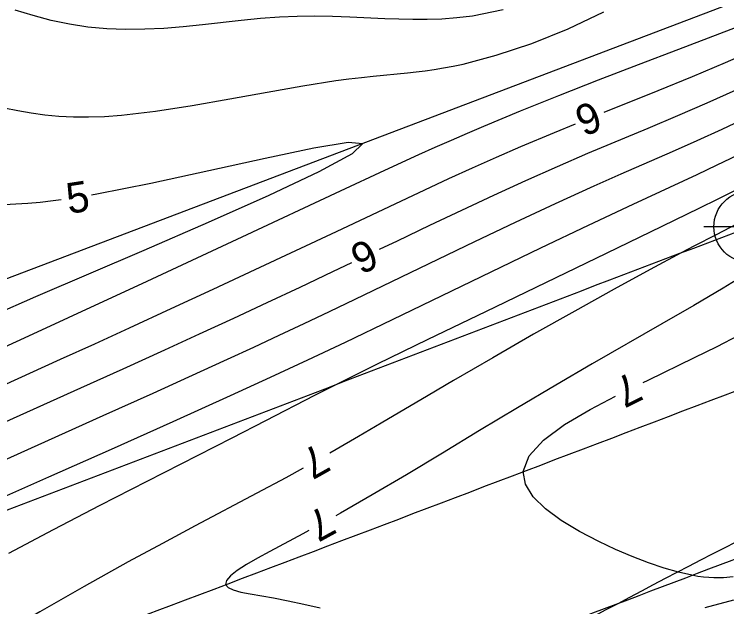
# Model space of a CAD drawing. Extents: x 2602990 to 2605851, y 618069 to 619180.
# Drawn here: x 2603886.87 to 2603933.4, y 618627.47 to 618666.15 of the extents above; entities that cross this region are included whole.
import ezdxf

# ---------------------------------------------------------------- set-up
doc = ezdxf.new("R2010")
doc.units = 0
for name, color, linetype in [('DTM Contours Major', 7, 'Continuous'), ('DTM Contours Major Text', 7, 'Continuous'), ('DTM Contours Minor', 7, 'Continuous'), ('DTM Contours Minor Text', 7, 'Continuous'), ('Exist DTM Breakline', 7, 'Continuous'), ('Exist DTM Crownline', 7, 'Continuous'), ('Exist Roads EOP', 7, 'Continuous'), ('Exist Roads EOP Cogo Point CELL', 7, 'Continuous'), ('PH Exist DTM Breakline', 7, 'Continuous')]:
    doc.layers.add(name, color=color, linetype=linetype)

# ---------------------------------------------------------------- blocks, each defined once
blk = doc.blocks.new('EXIST ROADS EOP COGO POINT')
at = {"layer": 'Exist Roads EOP Cogo Point CELL'}
blk.add_lwpolyline([(0, 0.06), (0, -0.06), (0, 0), (0.06, 0), (-0.06, 0)], dxfattribs=at)
blk.add_circle((0, 0), 0.04688, dxfattribs=at)

msp = doc.modelspace()

# ---------------------------------------------------------------- linework, layer by layer
at = {"layer": 'DTM Contours Major'}
for points in [[(2603910.725, 618650.81), (2603911.896, 618651.368), (2603914.001, 618652.374), (2603916.099, 618653.37), (2603918.189, 618654.348), (2603920.272, 618655.301), (2603922.346, 618656.222), (2603924.335, 618657.076), (2603928.273, 618658.723), (2603930.211, 618659.54), (2603932.124, 618660.37), (2603934.007, 618661.223)], [(2603885.676, 618639.273), (2603891.207, 618641.76), (2603893.973, 618643.009), (2603896.694, 618644.245), (2603898.971, 618645.288), (2603901.198, 618646.317), (2603903.384, 618647.334), (2603905.538, 618648.345), (2603907.668, 618649.351), (2603908.92, 618649.948)]]:
    msp.add_lwpolyline(points, dxfattribs=at)
at = {"layer": 'DTM Contours Minor'}
for points in [[(2603886.218, 618660.047), (2603887.094, 618659.865), (2603887.969, 618659.705), (2603888.865, 618659.58), (2603889.783, 618659.494), (2603890.733, 618659.448), (2603891.726, 618659.444), (2603892.771, 618659.482), (2603893.877, 618659.563), (2603896.1, 618659.825), (2603898.482, 618660.194), (2603900.936, 618660.624), (2603903.376, 618661.069), (2603905.714, 618661.483), (2603907.863, 618661.82), (2603908.722, 618661.933), (2603909.537, 618662.027), (2603910.318, 618662.109), (2603912.545, 618662.328), (2603913.121, 618662.392), (2603913.703, 618662.464), (2603914.296, 618662.547), (2603914.903, 618662.645), (2603915.53, 618662.762), (2603916.182, 618662.9), (2603918.347, 618663.473), (2603920.673, 618664.251), (2603923.05, 618665.204), (2603925.364, 618666.301)], [(2603918.79, 618666.442), (2603916.79, 618666.035), (2603915.778, 618665.907), (2603914.797, 618665.831), (2603913.842, 618665.798), (2603912.907, 618665.797), (2603911.988, 618665.82), (2603911.079, 618665.856), (2603908.786, 618665.958), (2603907.643, 618665.996), (2603906.498, 618666.016), (2603905.347, 618666.007), (2603904.189, 618665.963), (2603902.946, 618665.872), (2603901.694, 618665.746), (2603899.169, 618665.457), (2603897.901, 618665.325), (2603896.635, 618665.223), (2603895.386, 618665.166), (2603894.143, 618665.158), (2603892.908, 618665.207), (2603891.682, 618665.316), (2603890.468, 618665.493), (2603889.268, 618665.742), (2603888.094, 618666.059), (2603886.926, 618666.42)], [(2603934.863, 618665.601), (2603930.243, 618663.849), (2603927.627, 618662.852), (2603925.007, 618661.843), (2603922.423, 618660.831), (2603919.915, 618659.824), (2603917.524, 618658.831), (2603916.45, 618658.372), (2603915.396, 618657.911), (2603914.344, 618657.445), (2603913.279, 618656.965), (2603911.049, 618655.945), (2603908.145, 618654.6), (2603901.736, 618651.609), (2603895.195, 618648.553), (2603892.128, 618647.129), (2603888.644, 618645.525), (2603883.657, 618643.252)], [(2603925.386, 618659.75), (2603928.923, 618661.173), (2603931.157, 618662.088), (2603933.328, 618663.007), (2603934.679, 618663.599)], [(2603885.964, 618636.942), (2603892.681, 618639.954), (2603895.943, 618641.424), (2603899.023, 618642.822), (2603900.803, 618643.637), (2603902.507, 618644.423), (2603904.164, 618645.195), (2603905.802, 618645.964), (2603907.45, 618646.745), (2603909.136, 618647.549), (2603916.941, 618651.305), (2603919.604, 618652.572), (2603922.222, 618653.796), (2603924.749, 618654.947), (2603926.502, 618655.724), (2603929.853, 618657.186), (2603931.481, 618657.906), (2603933.097, 618658.643), (2603934.716, 618659.414)], [(2603883.324, 618640.66), (2603889.88, 618643.625), (2603892.119, 618644.642), (2603894.403, 618645.686), (2603897.11, 618646.931), (2603899.854, 618648.203), (2603902.596, 618649.482), (2603907.919, 618651.979), (2603913.683, 618654.694), (2603915.252, 618655.423), (2603916.807, 618656.133), (2603918.37, 618656.831), (2603919.961, 618657.521), (2603922.145, 618658.435), (2603923.532, 618659)], [(2603891.903, 618654.36), (2603892.268, 618654.422), (2603895.783, 618655.115), (2603899.577, 618655.945), (2603903.256, 618656.765), (2603906.423, 618657.432), (2603908.683, 618657.799), (2603909.639, 618657.721), (2603908.941, 618657.049), (2603906.753, 618655.866), (2603903.484, 618654.32), (2603899.542, 618652.56), (2603895.336, 618650.735), (2603888.258, 618647.693), (2603885.461, 618646.481)], [(2603934.088, 618656.938), (2603932.765, 618656.296), (2603931.443, 618655.671), (2603927.265, 618653.733), (2603924.355, 618652.361), (2603921.24, 618650.871), (2603911.542, 618646.193), (2603908.485, 618644.73), (2603906.025, 618643.569), (2603903.575, 618642.43), (2603900.977, 618641.24), (2603897.228, 618639.546), (2603893.192, 618637.741), (2603889.097, 618635.921), (2603881.643, 618632.629)], [(2603933.901, 618654.625), (2603932.774, 618654.058), (2603931.619, 618653.486), (2603929.16, 618652.287), (2603925.52, 618650.527), (2603917.639, 618646.731), (2603913.883, 618644.916), (2603910.574, 618643.306), (2603907.953, 618642.01), (2603906.478, 618641.26), (2603903.282, 618639.604), (2603901.073, 618638.479), (2603895.516, 618635.658), (2603892.456, 618634.088), (2603889.401, 618632.494), (2603886.495, 618630.938)], [(2603886.225, 618653.735), (2603886.972, 618653.768), (2603887.749, 618653.82), (2603888.559, 618653.892), (2603889.407, 618653.987), (2603889.926, 618654.055)], [(2603934.092, 618652.464), (2603932.715, 618651.755), (2603931.25, 618651.004), (2603930.416, 618650.568), (2603928.395, 618649.487), (2603926.042, 618648.199), (2603923.47, 618646.768), (2603920.79, 618645.256), (2603918.116, 618643.727), (2603915.559, 618642.243), (2603913.904, 618641.27), (2603910.829, 618639.448), (2603909.358, 618638.583), (2603907.899, 618637.737), (2603907.475, 618637.497)], [(2603934.87, 618649.319), (2603933.173, 618648.272), (2603931.259, 618647.141), (2603929.167, 618645.932), (2603924.615, 618643.322), (2603922.234, 618641.938), (2603919.739, 618640.459), (2603917.261, 618638.969), (2603914.832, 618637.502), (2603912.484, 618636.093), (2603910.253, 618634.774), (2603908.169, 618633.58), (2603907.864, 618633.411)], [(2603927.936, 618642.109), (2603928.264, 618642.27), (2603931.304, 618643.746), (2603932.766, 618644.472), (2603934.192, 618645.203)], [(2603933.815, 618629.427), (2603933.187, 618629.37), (2603932.88, 618629.359), (2603932.561, 618629.361), (2603932.229, 618629.377), (2603931.88, 618629.408), (2603931.511, 618629.457), (2603931.119, 618629.524), (2603930.258, 618629.72), (2603929.311, 618629.992), (2603928.297, 618630.335), (2603927.234, 618630.743), (2603926.143, 618631.209), (2603925.043, 618631.727), (2603923.778, 618632.391), (2603922.596, 618633.108), (2603921.569, 618633.867), (2603920.765, 618634.658), (2603920.254, 618635.471), (2603920.107, 618636.295), (2603920.497, 618637.325), (2603921.439, 618638.35), (2603922.81, 618639.363), (2603924.487, 618640.358), (2603926.143, 618641.223)], [(2603905.73, 618636.52), (2603904.599, 618635.897), (2603902.706, 618634.881), (2603898.693, 618632.753), (2603896.554, 618631.611), (2603894.316, 618630.395), (2603891.441, 618628.796), (2603888.528, 618627.14), (2603885.701, 618625.503)], [(2603906.109, 618632.452), (2603905.713, 618632.237), (2603903.567, 618631.087), (2603902.758, 618630.643), (2603902.037, 618630.224), (2603901.436, 618629.837), (2603900.986, 618629.487), (2603900.72, 618629.18), (2603900.67, 618628.92), (2603900.83, 618628.729), (2603901.169, 618628.57), (2603901.661, 618628.433), (2603902.278, 618628.308), (2603903.788, 618628.046), (2603904.761, 618627.863), (2603905.785, 618627.651), (2603906.848, 618627.408)], [(2603931.987, 618627.423), (2603933.856, 618627.918)]]:
    msp.add_lwpolyline(points, dxfattribs=at)
at = {"layer": 'Exist DTM Breakline'}
msp.add_spline([(2603647.352, 618520.802), (2603704.337, 618541.966), (2603758.983, 618562.663), (2603811.118, 618582.434), (2603865.604, 618602.567), (2603913.966, 618621.231), (2603963.574, 618640.143), (2603974.725, 618636.355), (2603978.77, 618630.138), (2603971.844, 618627.992), (2603956.88, 618621.982), (2603923.969, 618609.772), (2603877.426, 618591.796), (2603827.273, 618571.857), (2603776.875, 618552.809), (2603720.479, 618530.104), (2603675.109, 618514.176), (2603657.355, 618505.354), (2603640.368, 618498.804), (2603619.191, 618491.366), (2603591.676, 618480.386)], degree=3, dxfattribs=at)
at = {"layer": 'Exist DTM Crownline'}
msp.add_spline([(2603233.488, 618380.754), (2603285.185, 618400.095), (2603335.457, 618418.629), (2603390.812, 618439.069), (2603440.087, 618457.325), (2603493.996, 618477.231), (2603542.655, 618495.301), (2603600.808, 618516.867), (2603653.659, 618536.362), (2603706.222, 618555.742), (2603764.811, 618577.593), (2603823.52, 618599.847), (2603878.564, 618620.56), (2603937.951, 618643.078), (2603997.369, 618665.789), (2604036.209, 618680.665), (2604055.311, 618688.017)], degree=3, dxfattribs=at)
at = {"layer": 'Exist Roads EOP'}
for points in [[(2603230.17, 618389.98), (2603282.929, 618409.597), (2603332.773, 618427.868), (2603388.167, 618448.413), (2603437.203, 618466.721), (2603490.778, 618486.527), (2603539.039, 618504.558), (2603597.451, 618526.156), (2603651.053, 618545.972), (2603705.208, 618566.084), (2603762.02, 618587.183), (2603820.334, 618609.162), (2603876.341, 618629.99), (2603934.909, 618652.28), (2603996.409, 618675.568), (2604033.216, 618689.957), (2604052.01, 618697.199)], [(2604034.633, 618668.486), (2603984.89, 618650.123), (2603936.767, 618631.654), (2603888.195, 618613.335), (2603837.766, 618594.258), (2603782.918, 618573.705), (2603731.939, 618554.39), (2603671.126, 618532.171), (2603621.822, 618514.106), (2603561.545, 618491.877), (2603506.421, 618471.293), (2603452.163, 618451.33), (2603398.364, 618431.316), (2603341.431, 618410.355), (2603281.65, 618388.199), (2603223.033, 618366.475), (2603185.717, 618352.612)]]:
    msp.add_spline(points, degree=3, dxfattribs=at)
at = {"layer": 'PH Exist DTM Breakline'}
msp.add_lwpolyline([(2603962.284, 618677.723), (2603913.705, 618659.265), (2603850.515, 618635.28)], dxfattribs=at)

# ---------------------------------------------------------------- block references
at = {"layer": 'Exist Roads EOP Cogo Point CELL', "xscale": 50, "yscale": 50}
msp.add_blockref('EXIST ROADS EOP COGO POINT', (2603934.909, 618652.28), dxfattribs=at)

# ---------------------------------------------------------------- texts
at = {"layer": 'DTM Contours Major Text'}
msp.add_text('6', height=2, rotation=205.5023, dxfattribs=at).set_placement((2603909.982, 618651.563))
at = {"layer": 'DTM Contours Minor Text'}
for s, rotation, p in [('6', 202.0264, (2603924.689, 618660.549)), ('5', 8.7555, (2603890.422, 618653.111)), ('7', 206.2926, (2603927.181, 618642.855)), ('7', 209.2489, (2603906.686, 618638.196)), ('7', 208.6407, (2603907.083, 618634.119))]:
    msp.add_text(s, height=2, rotation=rotation, dxfattribs=at).set_placement(p)

doc.saveas('drawing.dxf')
